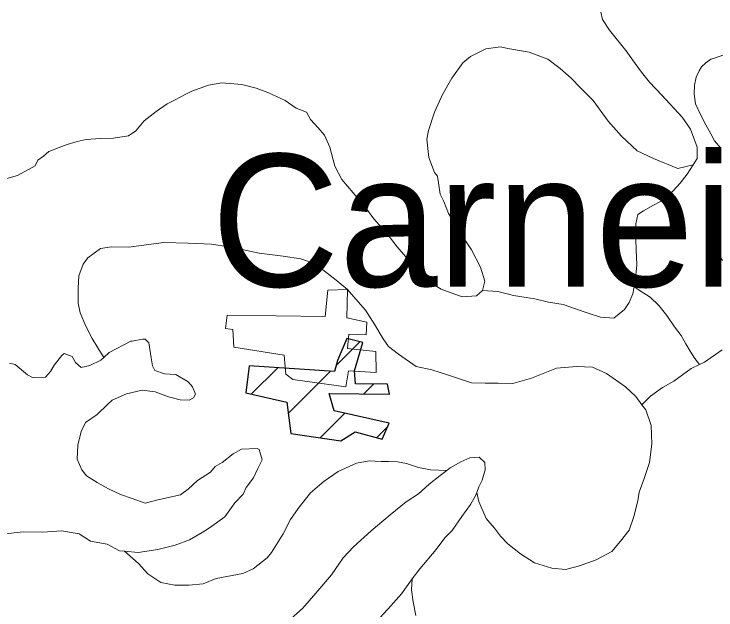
# Model space of a CAD drawing. Extents: x 553962 to 842807, y 8883888 to 9032388.
# Drawn here: x 677375 to 680024, y 8950270 to 8952518 of the extents above; entities that cross this region are included whole.
import ezdxf

# ---------------------------------------------------------------- set-up
doc = ezdxf.new("R2010")
doc.units = 0
doc.header["$LTSCALE"] = 160
for name, color, linetype, lineweight in [('21', 7, 'Continuous', 25), ('27', 7, 'Continuous', 90), ('28', 7, 'Continuous', 13), ('4', 7, 'Continuous', 13)]:
    doc.layers.add(name, color=color, linetype=linetype, lineweight=lineweight)
doc.layers.add('29', color=7, linetype='Continuous')

msp = doc.modelspace()

# ---------------------------------------------------------------- linework, layer by layer
at = {"layer": '21'}
msp.add_spline([(665209.5, 8949437.1), (665261.8, 8949907.3), (665888.8, 8950560.5), (666750.9, 8951187.5), (667665.3, 8951814.5), (668344.5, 8952363.1), (668788.7, 8952911.7), (669180.6, 8953564.9), (669154.4, 8954270.2), (669755.3, 8954662.1), (670486.8, 8955027.9), (671218.3, 8955785.5), (671166.1, 8956360.3), (671531.8, 8956726), (671479.6, 8956987.3), (670957.1, 8957405.3), (670695.8, 8957849.4), (671139.9, 8958502.5), (671845.3, 8959207.9), (672394, 8958789.9), (673047.1, 8959234), (673465.1, 8959834.9), (673177.7, 8960461.9), (673987.6, 8960749.3), (675163.2, 8960879.9), (676103.7, 8960906.1), (677253.2, 8961428.6), (677697.4, 8961559.2), (678115.4, 8962133.9), (678611.8, 8962369.1), (678820.8, 8962919.9), (679291, 8963704.1), (679918, 8964226.8), (679944.1, 8964697.3), (679709, 8965272.3), (679291, 8966004.2), (678115.4, 8966945.2)], degree=3, dxfattribs=at)
at = {"layer": '27'}
for points in [[(637260.6, 8972975.8), (641524.5, 8971056.2), (652526.1, 8965412.7), (653164.3, 8965062.8), (670790.5, 8953770.1), (686194, 8943929.9), (696283.3, 8937647.1)], [(694874, 8947402.7), (694491.4, 8947729), (693981.6, 8948105.1), (692654.2, 8949437.3), (691811.8, 8950292), (691552.9, 8951277.6), (691093.4, 8951755.3), (689976, 8951721.8), (689441.2, 8951996.3), (689158.9, 8952576.6), (688699.5, 8953029), (687605.5, 8953400.8), (685873.4, 8954400.8), (684752.3, 8955101.5), (681638, 8958243.7), (680641.1, 8959527.7), (679425.4, 8960995.9)]]:
    msp.add_spline(points, degree=3, dxfattribs=at)
at = {"layer": '28'}
for p, q in [((678590.3, 8951192.2), (678679.3, 8951281.2)), ((678270, 8951084.1), (678369.6, 8951183.7)), ((678409.6, 8951011.5), (678568.4, 8951170.3)), ((678695.1, 8951084.9), (678732.7, 8951122.5)), ((678529.4, 8950919.2), (678622.5, 8951012.3)), ((678741.9, 8950919.6), (678785.9, 8950963.6))]:
    msp.add_line(p, q, dxfattribs=at)
at = {"layer": '28', "lineweight": 25}
msp.add_lwpolyline([(678583.8, 8951169.2), (678261.7, 8951191), (678249.4, 8951088.7), (678404.6, 8951053.3), (678418.7, 8950935.7), (678608.1, 8950907.5), (678661.5, 8950941.2), (678763.6, 8950913.7), (678790.7, 8950974.2), (678582.5, 8951021.4), (678564.1, 8951086), (678791.6, 8951084.1), (678784.3, 8951122), (678663, 8951123.1), (678659.7, 8951172.4), (678690.9, 8951278.2), (678630.4, 8951293.9), (678595.5, 8951210.8)], close=True, dxfattribs=at)
at = {"layer": '4'}
for points in [[(677807.1, 8952057.8), (677834.4, 8952077.2), (677866.2, 8952115.4), (677910.6, 8952150.6), (677952.1, 8952178.7), (677983.1, 8952194.6), (678020.9, 8952214.2), (678045.1, 8952227.1), (678107.9, 8952249), (678159.2, 8952258.6), (678233.9, 8952252.2), (678287.9, 8952237.6), (678331.8, 8952222.1), (678397.9, 8952191.8), (678438.8, 8952162.5), (678478.8, 8952147.1), (678493.1, 8952120), (678522.4, 8952088.5), (678545.6, 8952061), (678566.8, 8952015.9), (678585.8, 8951944.2), (678612, 8951893.8), (678654.6, 8951842.8), (678700.9, 8951787.9), (678732.3, 8951744.9), (678782.4, 8951688.6), (678820, 8951639.1), (678851.7, 8951603.7), (678893, 8951552.8), (678931, 8951513.4), (678986.9, 8951479.7), (679065.8, 8951451.5), (679120.5, 8951454.7), (679142.8, 8951475.5), (679151.8, 8951509.5), (679134.5, 8951563.3), (679101.2, 8951627.9), (679068.7, 8951677.2), (679033.9, 8951734.3), (679014.7, 8951765.4), (678996, 8951810.5), (678983, 8951837.6), (678972.7, 8951906.4), (678961.8, 8951919.5), (678939.7, 8951976.1), (678932, 8952046.2), (678938.2, 8952078.9), (678960.9, 8952147.9), (678987, 8952202.8), (678989.8, 8952211.6), (679026.3, 8952276.3), (679068.9, 8952333.1), (679097.7, 8952357.5), (679154.5, 8952385.9), (679210.6, 8952394.1), (679238.3, 8952388.1), (679319, 8952373.8), (679389.1, 8952347.2), (679436.1, 8952312.6), (679476.7, 8952275.6), (679512.2, 8952238.9), (679560, 8952191.5), (679616.9, 8952113.4), (679666.9, 8952057.1), (679725.8, 8952001.7), (679788.3, 8951972.9), (679879.6, 8951935.4), (679937.1, 8951948.6), (679953.2, 8951972.2), (679952.1, 8952015.3), (679927.9, 8952083.4), (679896.5, 8952128.9), (679819.5, 8952211.6), (679773, 8952260.1), (679742.6, 8952298), (679708.7, 8952344.8), (679688.2, 8952373.5), (679621.3, 8952457), (679594.9, 8952497.3), (679589.5, 8952524.1)], [(679589.5, 8952524.1), (679594.9, 8952497.3), (679621.3, 8952457), (679688.2, 8952373.5), (679708.7, 8952344.8), (679742.6, 8952298), (679773, 8952260.1), (679819.5, 8952211.6), (679896.5, 8952128.9), (679927.9, 8952083.4), (679952.1, 8952015.3), (679953.2, 8951972.2), (679937.1, 8951948.6), (679914.3, 8951913.9), (679889, 8951879.3), (679836.2, 8951821.5), (679788.4, 8951796.5), (679749.6, 8951775.1), (679728.8, 8951761.8), (679721.2, 8951726.6), (679721.7, 8951668.2), (679722.9, 8951628.8), (679724.7, 8951571.7), (679718.6, 8951507.2), (679714.9, 8951489), (679737.7, 8951473.6), (679774.9, 8951449.4), (679808, 8951417.8), (679838.5, 8951381.2), (679867.4, 8951338.3), (679892.9, 8951305.7), (679909.5, 8951273.4), (679926.3, 8951246.2), (679944.4, 8951218.9), (679961, 8951195.7), (679980.7, 8951204.9), (680047, 8951250.8)], [(680087.9, 8952375.9), (680017.7, 8952350.8), (680003.9, 8952347.4), (679985.5, 8952333.1), (679969.5, 8952318.2), (679960.4, 8952302.9), (679948.6, 8952279.6), (679943.1, 8952249.7), (679941.2, 8952215.5), (679946.6, 8952179.4), (679965, 8952139), (679985, 8952099.6), (680003.8, 8952065.7), (680018.3, 8952039.7), (680042.1, 8952011.3)], [(680042.1, 8952011.3), (680018.3, 8952039.7), (680003.8, 8952065.7), (679985, 8952099.6), (679965, 8952139), (679946.6, 8952179.4), (679941.2, 8952215.5), (679943.1, 8952249.7), (679948.6, 8952279.6), (679960.4, 8952302.9), (679969.5, 8952318.2), (679985.5, 8952333.1), (680003.9, 8952347.4), (680017.7, 8952350.8), (680087.9, 8952375.9)], [(679014.8, 8951155.2), (679101.3, 8951126.8), (679152, 8951125), (679201.5, 8951125.8), (679257.3, 8951123.8), (679327.8, 8951144.2), (679421.7, 8951181.5), (679496.7, 8951187.7), (679557.6, 8951185.6), (679610, 8951162.2), (679681.8, 8951111.4), (679721.1, 8951074.5), (679744.4, 8951043.8), (679777, 8951076.3), (679821.3, 8951109.1), (679865.2, 8951132.9), (679930.4, 8951181.3), (679961, 8951195.7), (679944.4, 8951218.9), (679926.3, 8951246.2), (679909.5, 8951273.4), (679892.9, 8951305.7), (679867.4, 8951338.3), (679838.5, 8951381.2), (679808, 8951417.8), (679774.9, 8951449.4), (679737.7, 8951473.6), (679717.9, 8951486.9), (679714.8, 8951488.5), (679709.4, 8951461.9), (679695.5, 8951429.4), (679678.1, 8951403.3), (679637.7, 8951370.5), (679588.3, 8951374.8), (679541.9, 8951389.1), (679493, 8951406.1), (679446.6, 8951421.6), (679391.1, 8951431.2), (679339.5, 8951443.2), (679306.7, 8951448.1), (679260.1, 8951456.1), (679226.1, 8951464.9), (679201, 8951470.9), (679142.8, 8951475.5), (679120.5, 8951454.7), (679065.8, 8951451.5), (678986.9, 8951479.7), (678931, 8951513.4), (678893, 8951552.8), (678851.7, 8951603.7), (678820, 8951639.1), (678782.4, 8951688.6), (678732.3, 8951744.9), (678700.9, 8951787.9), (678654.6, 8951842.8), (678612, 8951893.8), (678585.8, 8951944.2), (678566.8, 8952015.9), (678545.6, 8952061), (678522.4, 8952088.5), (678493.1, 8952120), (678478.8, 8952147.1), (678438.8, 8952162.5), (678397.9, 8952191.8), (678331.8, 8952222.1), (678287.9, 8952237.6), (678233.9, 8952252.2), (678159.2, 8952258.6), (678107.9, 8952249), (678045.1, 8952227.1), (678020.9, 8952214.2), (677983.1, 8952194.6), (677952.1, 8952178.7), (677910.6, 8952150.6), (677866.2, 8952115.4), (677834.4, 8952077.2), (677807.1, 8952057.8), (677749.7, 8952049.7), (677700.2, 8952047.7), (677646.4, 8952044.8), (677612.3, 8952037), (677575.1, 8952025.5), (677544.8, 8952014.5), (677506.3, 8951998.6), (677485.2, 8951981.2), (677464.3, 8951966.7), (677454.5, 8951945.2), (677387.7, 8951908.9), (677296.7, 8951883.1)], [(677296.7, 8951883.1), (677387.7, 8951908.9), (677454.5, 8951945.2), (677464.3, 8951966.7), (677485.2, 8951981.2), (677506.3, 8951998.6), (677544.8, 8952014.5), (677575.1, 8952025.5), (677612.3, 8952037), (677646.4, 8952044.8), (677700.2, 8952047.7), (677749.7, 8952049.7), (677807.1, 8952057.8)], [(680028.2, 8951761.5), (680015.1, 8951713.7), (680015.1, 8951676.9), (680021.1, 8951632.3), (680048.7, 8951588.2)], [(680048.7, 8951588.2), (680021.1, 8951632.3), (680015.1, 8951676.9), (680015.1, 8951713.7), (680028.2, 8951761.5)], [(677357, 8951200.9), (677378.4, 8951196.3), (677425.2, 8951156.6), (677443.9, 8951147.1), (677493.4, 8951147.9), (677511.9, 8951168.8), (677525.5, 8951193.7), (677554.7, 8951229.4), (677563.8, 8951236.7), (677593.8, 8951225.5), (677607, 8951203.5), (677628, 8951185), (677661.2, 8951191.4), (677702.5, 8951211.6), (677713.7, 8951222), (677691.4, 8951258.9), (677669.8, 8951293.9), (677646.1, 8951340.4), (677623.8, 8951390.7), (677616.2, 8951427.7), (677616.9, 8951483.5), (677618.5, 8951530.4), (677635.3, 8951574.2), (677652.6, 8951597.7), (677700.8, 8951632.8), (677742.9, 8951640.2), (677807.6, 8951637.9), (677872.6, 8951647), (677940.1, 8951656.1), (678031.3, 8951652.9), (678120.1, 8951649.8), (678200.8, 8951636.8), (678300.2, 8951615.5), (678390, 8951604.7), (678456.8, 8951594.8), (678510.7, 8951575.1), (678589.7, 8951514), (678632.4, 8951478.4), (678664.6, 8951441.6), (678701.2, 8951400.9), (678736, 8951345.2), (678767.1, 8951292.1), (678787.7, 8951263.4), (678826, 8951234.2), (678891.6, 8951188.7), (678950.8, 8951175.2), (679014.8, 8951155.2)], [(678821.9, 8950828.3), (678855.9, 8950822.1), (678901.1, 8950807.8), (678946.4, 8950798.6), (679007.7, 8950796.4), (679020.2, 8950806.1), (679060.4, 8950828.8), (679095.2, 8950844.1), (679129.5, 8950846.7), (679151.6, 8950825.6), (679153.2, 8950798.9), (679141.7, 8950760), (679129.3, 8950733.8), (679121, 8950713.5), (679128.7, 8950679.3), (679156.9, 8950614.8), (679187.3, 8950578.2), (679210.3, 8950548.2), (679238.5, 8950519.3), (679285.4, 8950482.2), (679338.7, 8950447.3), (679404, 8950427.3), (679455.9, 8950422.9), (679508.3, 8950436.3), (679571.3, 8950459.4), (679630.8, 8950490.3), (679663.9, 8950529.8), (679695.8, 8950570.5), (679714.1, 8950623.1), (679728.8, 8950681), (679733.8, 8950713.8), (679752.1, 8950766.4), (679773.3, 8950826.6), (679782, 8950894.8), (679779.5, 8950965.9), (679758.7, 8951025), (679744.4, 8951043.8), (679721.1, 8951074.5), (679681.8, 8951111.4), (679610, 8951162.2), (679557.6, 8951185.6), (679496.7, 8951187.7), (679421.7, 8951181.5), (679327.8, 8951144.2), (679257.3, 8951123.8), (679201.5, 8951125.8), (679152, 8951125), (679101.3, 8951126.8), (679014.8, 8951155.2), (678950.8, 8951175.2), (678891.6, 8951188.7), (678826, 8951234.2), (678787.7, 8951263.4), (678767.1, 8951292.1), (678736, 8951345.2), (678701.2, 8951400.9), (678664.6, 8951441.6), (678632.4, 8951478.4), (678630.5, 8951371.5), (678705.8, 8951355.7), (678703.8, 8951308.1), (678638.4, 8951310.1), (678632.4, 8951256.6), (678739.5, 8951244.7), (678741.5, 8951165.5), (678636.4, 8951171.5), (678626.5, 8951112.1), (678426.3, 8951139.8), (678400.5, 8951159.6), (678394.6, 8951230.9), (678204.3, 8951260.6), (678200.3, 8951327.9), (678172.6, 8951331.9), (678178.5, 8951381.4), (678549.2, 8951377.4), (678559.1, 8951476.5), (678632.4, 8951478.4), (678589.7, 8951514), (678510.7, 8951575.1), (678456.8, 8951594.8), (678390, 8951604.7), (678300.2, 8951615.5), (678200.8, 8951636.8), (678120.1, 8951649.8), (678031.3, 8951652.9), (677940.1, 8951656.1), (677872.6, 8951647), (677807.6, 8951637.9), (677742.9, 8951640.2), (677700.8, 8951632.8), (677652.6, 8951597.7), (677635.3, 8951574.2), (677618.5, 8951530.4), (677616.9, 8951483.5), (677616.2, 8951427.7), (677623.8, 8951390.7), (677646.1, 8951340.4), (677669.8, 8951293.9), (677691.4, 8951258.9), (677713.7, 8951222), (677733.9, 8951240.9)], [(678299.6, 8950874.6), (678292.1, 8950878.7), (678232.4, 8950877), (678201.3, 8950859.1), (678159.6, 8950826.3), (678133.6, 8950810.7), (678116.4, 8950789.7), (678067.1, 8950758.5), (678031.7, 8950725.5), (678003, 8950703.7), (677917.4, 8950685.1), (677870, 8950672.8), (677819.8, 8950689.8), (677776, 8950705.3), (677731.1, 8950727.2), (677688.8, 8950750.2), (677647.8, 8950775.8), (677630.8, 8950798), (677613.2, 8950839.2), (677615.1, 8950891.1), (677628.3, 8950942.7), (677644.8, 8950977.6), (677687.7, 8951007.8), (677728.3, 8951045.7), (677745.4, 8951061.6), (677799.5, 8951085.1), (677858.4, 8951099.5), (677907.6, 8951092.7), (677957.7, 8951074.4), (678001.7, 8951062.7), (678035.9, 8951061.5), (678051.7, 8951069.9), (678058.9, 8951083.7), (678047.8, 8951111.8), (678032, 8951130.2), (677984.8, 8951158.5), (677943, 8951161.2), (677905.3, 8951172.7), (677897.1, 8951190.7), (677891.8, 8951221.4), (677883.7, 8951277.5), (677868.9, 8951290.7), (677858.8, 8951291), (677820.4, 8951283.5), (677815.4, 8951283.7), (677733.9, 8951240.9), (677713.7, 8951222), (677702.5, 8951211.6), (677661.2, 8951191.4), (677628, 8951185), (677607, 8951203.5), (677593.8, 8951225.5), (677563.8, 8951236.7), (677554.7, 8951229.4), (677525.5, 8951193.7), (677511.9, 8951168.8), (677493.4, 8951147.9), (677443.9, 8951147.1), (677425.2, 8951156.6), (677378.4, 8951196.3), (677357, 8951200.9)], [(677733.9, 8951240.9), (677815.4, 8951283.7), (677820.4, 8951283.5), (677858.8, 8951291), (677868.9, 8951290.7), (677883.7, 8951277.5), (677891.8, 8951221.4), (677897.1, 8951190.7), (677905.3, 8951172.7), (677943, 8951161.2), (677984.8, 8951158.5), (678032, 8951130.2), (678047.8, 8951111.8), (678058.9, 8951083.7), (678051.7, 8951069.9), (678035.9, 8951061.5), (678001.7, 8951062.7), (677957.7, 8951074.4), (677907.6, 8951092.7), (677858.4, 8951099.5), (677799.5, 8951085.1), (677745.4, 8951061.6), (677728.3, 8951045.7), (677687.7, 8951007.8), (677644.8, 8950977.6), (677628.3, 8950942.7), (677615.1, 8950891.1), (677613.2, 8950839.2), (677630.8, 8950798), (677647.8, 8950775.8), (677688.8, 8950750.2), (677731.1, 8950727.2), (677776, 8950705.3), (677819.8, 8950689.8), (677870, 8950672.8), (677917.4, 8950685.1), (678003, 8950703.7), (678031.7, 8950725.5), (678067.1, 8950758.5), (678116.4, 8950789.7), (678133.6, 8950810.7), (678159.6, 8950826.3), (678201.3, 8950859.1), (678232.4, 8950877), (678292.1, 8950878.7), (678299.6, 8950874.6), (678310.9, 8950836.2), (678294.5, 8950803.8), (678278.1, 8950768.8), (678250.1, 8950731.8), (678239.1, 8950706.8), (678207.5, 8950673.6), (678170.1, 8950621.7), (678112.8, 8950579.3), (678084.3, 8950562.5), (678036.4, 8950535), (677982.4, 8950514.1), (677917.1, 8950498.6), (677843.2, 8950487.3), (677791.7, 8950491.9), (677844.2, 8950445.4), (677879.6, 8950406.1), (677928, 8950373.9), (677980.9, 8950363.2), (678034.2, 8950363.8), (678088.9, 8950368.3), (678137.8, 8950388.1), (678237.4, 8950407.4), (678277.4, 8950425.1), (678329.6, 8950466.3), (678346.8, 8950487.3), (678389.8, 8950556.8), (678418.4, 8950611.7), (678446.5, 8950652.5), (678493, 8950711.8), (678545.3, 8950755.6), (678597.3, 8950791.8), (678625.7, 8950804.8), (678666.9, 8950823.7), (678715.4, 8950832.1), (678759.8, 8950830.5), (678787.7, 8950829.6), (678821.9, 8950828.3)], [(680047, 8951250.8), (679980.7, 8951204.9), (679961, 8951195.7), (679930.4, 8951181.3), (679865.2, 8951132.9), (679821.3, 8951109.1), (679777, 8951076.3), (679744.4, 8951043.8), (679758.7, 8951025), (679779.5, 8950965.9), (679782, 8950894.8), (679773.3, 8950826.6), (679752.1, 8950766.4), (679733.8, 8950713.8), (679728.8, 8950681), (679714.1, 8950623.1), (679695.8, 8950570.5), (679663.9, 8950529.8), (679630.8, 8950490.3), (679571.3, 8950459.4), (679508.3, 8950436.3), (679455.9, 8950422.9), (679404, 8950427.3), (679338.7, 8950447.3), (679285.4, 8950482.2), (679238.5, 8950519.3), (679210.3, 8950548.2), (679187.3, 8950578.2), (679156.9, 8950614.8), (679128.7, 8950679.3), (679121, 8950713.5), (679115.5, 8950700), (679096.6, 8950667.7), (679064.5, 8950621.9), (679028.4, 8950569.9), (679000.8, 8950541.7), (678967.6, 8950498.4), (678906.6, 8950425.7), (678877.3, 8950387.2), (678874.6, 8950345.7), (678880.7, 8950301.1), (678891.5, 8950248.7)], [(677330.5, 8950556.1), (677409.5, 8950564.7), (677483, 8950563.4), (677554.2, 8950568.5), (677619.8, 8950557.3), (677663.2, 8950529.1), (677726.3, 8950518), (677772.3, 8950493.6), (677791.7, 8950491.9), (677843.2, 8950487.3), (677917.1, 8950498.6), (677982.4, 8950514.1), (678036.4, 8950535), (678084.3, 8950562.5), (678112.8, 8950579.3), (678170.1, 8950621.7), (678207.5, 8950673.6), (678239.1, 8950706.8), (678250.1, 8950731.8), (678278.1, 8950768.8), (678294.5, 8950803.8), (678310.9, 8950836.2), (678299.6, 8950874.6)], [(678420.5, 8950237.3), (678463.7, 8950275.1), (678513.9, 8950333), (678572.2, 8950402), (678616.3, 8950466.4), (678655.8, 8950508.2), (678722.6, 8950568), (678794.5, 8950628.9), (678854.6, 8950677.5), (678901.3, 8950707.6), (678940.7, 8950744.2), (678982.4, 8950777), (679007.7, 8950796.4), (678946.4, 8950798.6), (678901.1, 8950807.8), (678855.9, 8950822.1), (678821.9, 8950828.3), (678787.7, 8950829.6), (678759.8, 8950830.5), (678715.4, 8950832.1), (678666.9, 8950823.7), (678625.7, 8950804.8), (678597.3, 8950791.8), (678545.3, 8950755.6), (678493, 8950711.8), (678446.5, 8950652.5), (678418.4, 8950611.7), (678389.8, 8950556.8), (678346.8, 8950487.3), (678329.6, 8950466.3), (678277.4, 8950425.1), (678237.4, 8950407.4), (678137.8, 8950388.1), (678088.9, 8950368.3), (678034.2, 8950363.8), (677980.9, 8950363.2), (677928, 8950373.9), (677879.6, 8950406.1), (677844.2, 8950445.4), (677791.7, 8950491.9), (677772.3, 8950493.6), (677726.3, 8950518), (677663.2, 8950529.1), (677619.8, 8950557.3), (677554.2, 8950568.5), (677483, 8950563.4), (677409.5, 8950564.7), (677330.5, 8950556.1)], [(678756.8, 8950242), (678796.4, 8950285), (678837.3, 8950330.5), (678868.1, 8950375.1), (678877.3, 8950387.2), (678906.6, 8950425.7), (678967.6, 8950498.4), (679000.8, 8950541.7), (679028.4, 8950569.9), (679064.5, 8950621.9), (679096.6, 8950667.7), (679115.5, 8950700), (679121, 8950713.5), (679129.3, 8950733.8), (679141.7, 8950760), (679153.2, 8950798.9), (679151.6, 8950825.6), (679129.5, 8950846.7), (679095.2, 8950844.1), (679060.4, 8950828.8), (679020.2, 8950806.1), (679007.7, 8950796.4), (678982.4, 8950777), (678940.7, 8950744.2), (678901.3, 8950707.6), (678854.6, 8950677.5), (678794.5, 8950628.9), (678722.6, 8950568), (678655.8, 8950508.2), (678616.3, 8950466.4), (678572.2, 8950402), (678513.9, 8950333), (678463.7, 8950275.1), (678420.5, 8950237.3)], [(678891.5, 8950248.7), (678880.7, 8950301.1), (678874.6, 8950345.7), (678877.3, 8950387.2), (678868.1, 8950375.1), (678837.3, 8950330.5), (678796.4, 8950285), (678756.8, 8950242)]]:
    msp.add_lwpolyline(points, dxfattribs=at)
msp.add_lwpolyline([(679725.8, 8952001.7), (679666.9, 8952057.1), (679616.9, 8952113.4), (679560, 8952191.5), (679512.2, 8952238.9), (679476.7, 8952275.6), (679436.1, 8952312.6), (679389.1, 8952347.2), (679319, 8952373.8), (679238.3, 8952388.1), (679210.6, 8952394.1), (679154.5, 8952385.9), (679097.7, 8952357.5), (679068.9, 8952333.1), (679026.3, 8952276.3), (678989.8, 8952211.6), (678987, 8952202.8), (678960.9, 8952147.9), (678938.2, 8952078.9), (678932, 8952046.2), (678939.7, 8951976.1), (678961.8, 8951919.5), (678972.7, 8951906.4), (678983, 8951837.6), (678996, 8951810.5), (679014.7, 8951765.4), (679033.9, 8951734.3), (679068.7, 8951677.2), (679101.2, 8951627.9), (679134.5, 8951563.3), (679151.8, 8951509.5), (679142.8, 8951475.5), (679201, 8951470.9), (679226.1, 8951464.9), (679260.1, 8951456.1), (679306.7, 8951448.1), (679339.5, 8951443.2), (679391.1, 8951431.2), (679446.6, 8951421.6), (679493, 8951406.1), (679541.9, 8951389.1), (679588.3, 8951374.8), (679637.7, 8951370.5), (679678.1, 8951403.3), (679695.5, 8951429.4), (679709.4, 8951461.9), (679714.8, 8951488.5), (679718.6, 8951507.2), (679724.7, 8951571.7), (679722.9, 8951628.8), (679721.7, 8951668.2), (679721.2, 8951726.6), (679728.8, 8951761.8), (679749.6, 8951775.1), (679788.4, 8951796.5), (679836.2, 8951821.5), (679889, 8951879.3), (679914.3, 8951913.9), (679937.1, 8951948.6), (679879.6, 8951935.4), (679788.3, 8951972.9)], close=True, dxfattribs=at)

# ---------------------------------------------------------------- texts
at = {"layer": '29'}
msp.add_text('Carneiros', height=500, dxfattribs=at).set_placement((678119, 8951489.4))

doc.saveas('drawing.dxf')
